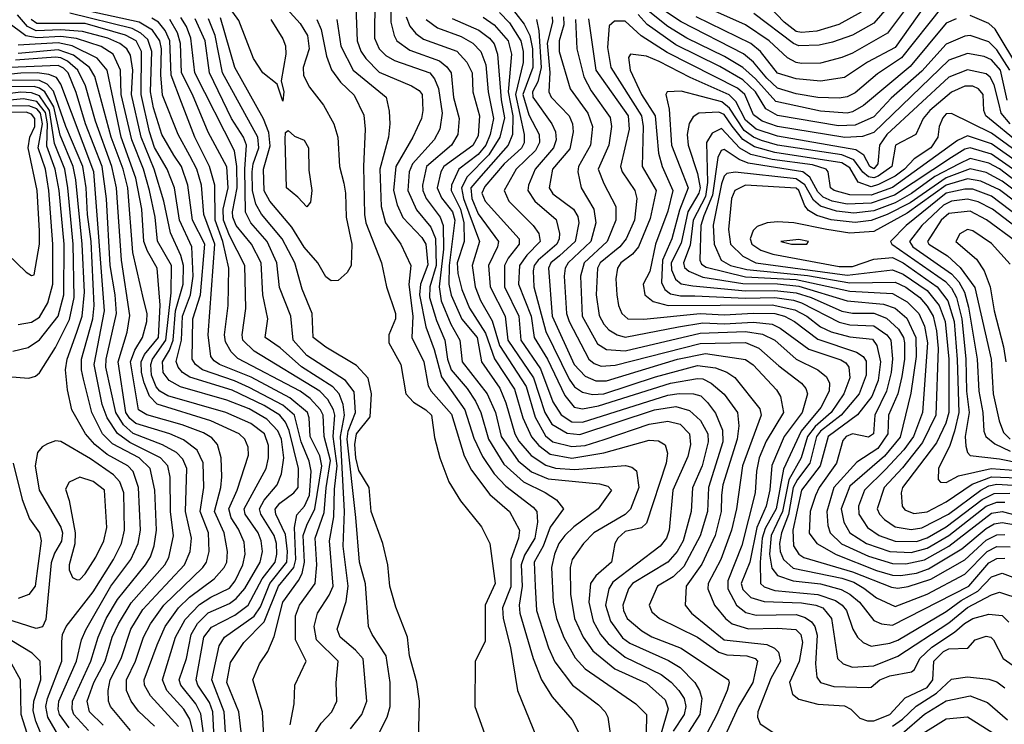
# Model space of a CAD drawing. Extents: x 501367 to 657802, y 482273 to 547541.
# Tile 317 of 656: x 585591 to 589273, y 516019 to 518654. Entities that reach past the tile are written whole.
import ezdxf

# ---------------------------------------------------------------- set-up
doc = ezdxf.new("R2010")
doc.units = 0

msp = doc.modelspace()

# ---------------------------------------------------------------- linework, layer by layer
at = {"layer": '0CON20XD'}
for points in [[(588957.7, 518842.3), (588785, 518640.7), (588705, 518596.1), (588630.2, 518569.8), (588580.9, 518559.1), (588505, 518557), (588485, 518565.7), (588336.8, 518676.8)], [(586530.3, 518655), (586575, 518582.9), (586585, 518556.2), (586585.7, 518525), (586568.8, 518425), (586578.1, 518385), (586575, 518350), (586553.6, 518413.6), (586500, 518455), (586465, 518509.4), (586410.6, 518650.6), (586355, 518728.2)], [(586846.7, 518735), (586852.5, 518575), (586866.8, 518536.8), (586885, 518509.5), (586935, 518458), (587056.4, 518406.4), (587085, 518389.7), (587096.2, 518375), (587098.4, 518315), (587092.9, 518285), (587060.9, 518215), (586996.9, 518105), (586989.1, 518015), (587001.8, 517961.8), (587023.8, 517913.8), (587095, 517839), (587109, 517815), (587116.8, 517736.8), (587089.2, 517665), (587085.6, 517625), (587109, 517505), (587140.7, 517420.7), (587168.3, 517318.3), (587254.9, 517194.9), (587288.5, 517088.5), (587321, 517021), (587365, 516955.2), (587409.3, 516909.3), (587510.7, 516830.7), (587524.2, 516814.2), (587527.1, 516775), (587517, 516715), (587478.4, 516651.6), (587465.5, 516615), (587469.8, 516535), (587459, 516465), (587461, 516435), (587510.6, 516265), (587542.4, 516185), (587581.8, 516121.8), (587656.2, 516035), (587683.3, 515985)], [(586918.8, 518735), (586917.5, 518585), (586934.9, 518544.9), (586960.1, 518520.1), (586992.1, 518502.1), (587124.7, 518455), (587142.4, 518432.4), (587156.7, 518396.7), (587170.3, 518305), (587162, 518245), (587140.2, 518205), (587059.4, 518115), (587047.6, 518085), (587042.6, 518015), (587075, 517943.2), (587127.8, 517877.8), (587145.9, 517835.9), (587148.4, 517735), (587124, 517655), (587123, 517615), (587148.9, 517528.9), (587180.3, 517455), (587190, 517385), (587204, 517345), (587264.6, 517274.5), (587295, 517227.9), (587315, 517184.6), (587344.1, 517085), (587401.3, 516991.3), (587475.4, 516925.4), (587556.2, 516886.2), (587598.3, 516858.3), (587624.7, 516825), (587575, 516755.7), (587548.4, 516685), (587515.2, 516625), (587518.5, 516535), (587523.8, 516445), (587568.6, 516305), (587592.5, 516252.5), (587658.6, 516165), (587755, 516091.6), (587780.3, 516065), (587789.7, 516045), (587799.4, 515985)], [(586977.1, 518745), (586979.2, 518645), (586990.7, 518595), (587001.5, 518575), (587049.9, 518539.9), (587160.6, 518500.6), (587188.5, 518478.5), (587203.7, 518455), (587213.5, 518363.5), (587234.8, 518285), (587229.4, 518225), (587205.6, 518185), (587112, 518105), (587096.8, 518035), (587097.9, 518015), (587110.4, 517985), (587162.7, 517915), (587173.9, 517883.9), (587176.1, 517796.1), (587160, 517655), (587167.2, 517602.8), (587202.9, 517515), (587237, 517455), (587245.6, 517375), (587339.1, 517255), (587369.6, 517185), (587391.4, 517095), (587455, 517004.4), (587505, 516963.5), (587567.4, 516937.4), (587758.8, 516918.8), (587789.7, 516909.7), (587803.8, 516895), (587753.9, 516825), (587662.5, 516757.5), (587629.1, 516725), (587607.4, 516695), (587590.2, 516655), (587580, 516605), (587585.5, 516475), (587598.8, 516415), (587626, 516344), (587668, 516268), (587705, 516225.7), (587894.5, 516095), (587934.5, 516055), (587933.2, 515985)], [(588929.7, 518730.3), (588835.6, 518604.4), (588705, 518529.1), (588665, 518512.6), (588585, 518491.4), (588515, 518490.3), (588494, 518494), (588461.9, 518511.9), (588394, 518575), (588305.1, 518635.1), (588145, 518706.6)], [(586507.5, 515905), (586498.4, 516065), (586462.7, 516185), (586487.5, 516245), (586518.3, 516291.7), (586542.7, 516347.3), (586575, 516475.7), (586633.8, 516556.2), (586646.8, 516583.2), (586655.3, 516625), (586650.7, 516725), (586665, 516763.8), (586694.8, 516825.2), (586720.4, 516985), (586712.5, 517022.5), (586676.4, 517095), (586673.3, 517165), (586667.1, 517185), (586600.3, 517240.3), (586456.9, 517316.9), (586337.9, 517365), (586317.9, 517377.9), (586305.6, 517395), (586295.1, 517474.9), (586320.6, 517815), (586279.9, 517925), (586270.1, 518035), (586252.8, 518095), (586227.4, 518145), (586183, 518225), (586125, 518371.5), (586118.5, 518448.5), (586121.2, 518545), (586115.3, 518575.3), (586086.9, 518615), (586037.6, 518645), (585813.8, 518693.8)], [(586563.1, 518723.1), (586640.1, 518640.1), (586667.3, 518595), (586673.6, 518545), (586650.7, 518475), (586651.7, 518445), (586675, 518401.5), (586726.9, 518335), (586765.2, 518265.2), (586780.6, 518215), (586786.5, 518105), (586802.5, 518042.5), (586809.7, 518005), (586811.1, 517915), (586833, 517815), (586830.8, 517735), (586815, 517708.1), (586781.7, 517678.3), (586755, 517677.8), (586735, 517692.5), (586705.4, 517745.4), (586655, 517803.7), (586608.1, 517878.1), (586526.3, 517975), (586505, 518013.8), (586502.8, 518095), (586527.6, 518182.4), (586522, 518232), (586503, 518283), (586394.8, 518475), (586341.1, 518661.1)], [(587415, 518717.8), (587477, 518637), (587498.9, 518595), (587508.4, 518545), (587509.5, 518475), (587472.7, 518375), (587495, 518298.1), (587532.8, 518225), (587535.2, 518195), (587519.9, 518165), (587447.4, 518095), (587402, 518015), (587420.5, 517975), (587510.8, 517885), (587531.7, 517855), (587536.7, 517825), (587487.1, 517772.9), (587460.1, 517735), (587455.7, 517665), (587503, 517545), (587514.6, 517465), (587564, 517384), (587629, 517249), (587664.7, 517204.7), (587695, 517198.7), (587755, 517210.4), (588024.9, 517294.9), (588125, 517311.8), (588145, 517310.4), (588177.1, 517295), (588225, 517253.6), (588275.2, 517185), (588280, 517135), (588274.4, 517085), (588220.7, 516915), (588215.4, 516875.4), (588214.1, 516815), (588191.1, 516725), (588141.9, 516618.1), (588083, 516535), (588079.2, 516465), (588102.8, 516435), (588225, 516335.2), (588385, 516316.7), (588413.8, 516303.9), (588428.2, 516288.2), (588435.9, 516255), (588399.4, 516190.6), (588350.9, 516065), (588349.6, 516045), (588360.2, 516020.2), (588450.6, 515960.6)], [(589092.4, 518657.6), (589055, 518640.8), (588920.4, 518479.6), (588746.3, 518333.7), (588705, 518309.7), (588685, 518305.1), (588585, 518312.2), (588418.8, 518348.8), (588342.8, 518432.8), (588295, 518475.4), (588226.6, 518516.6), (588085.6, 518585.6), (588015, 518628.9), (587935, 518692.3)], [(589039.1, 518700.9), (588888.7, 518511.3), (588798.6, 518451.4), (588715, 518380.7), (588685, 518365.8), (588655, 518360.6), (588575, 518363.6), (588495, 518377.4), (588425, 518398.6), (588385, 518435.4), (588335, 518495.2), (588297, 518526.9), (588065, 518645.6), (587957.7, 518717.7)], [(588975, 518705.2), (588865, 518550.7), (588760.8, 518495), (588675, 518438.5), (588585, 518424.1), (588495, 518433.1), (588425, 518454.5), (588360.6, 518535), (588325.3, 518565.3), (588120.8, 518665)], [(588737.8, 518682.2), (588654.3, 518635.7), (588571.7, 518611.7), (588515, 518606.8), (588495, 518610.6), (588449.2, 518645), (588393.5, 518703.5)], [(586320.2, 515915), (586312.7, 516065), (586300.1, 516100.1), (586256.7, 516165), (586250.3, 516185), (586279.5, 516345), (586307.4, 516382.6), (586395, 516426.8), (586445.1, 516464.9), (586497.1, 516562.9), (586546.3, 516625), (586552.7, 516655), (586550.8, 516695), (586542.1, 516725), (586492.2, 516805), (586487.4, 516825), (586505, 516857.5), (586553.2, 516915), (586570, 516955), (586578.1, 517015), (586569.8, 517085), (586556.1, 517116.1), (586515, 517159.8), (586448.3, 517198.3), (586365, 517231.2), (586191.5, 517281.5), (586149.6, 517305), (586126.7, 517335), (586124.9, 517375), (586151.4, 517418.6), (586165.2, 517455), (586173.3, 517565), (586202.6, 517665), (586203.5, 517735), (586192.8, 517772.8), (586155, 517857.3), (586129.4, 517975), (586093.1, 518095), (586044.3, 518215), (586008.3, 518375), (586014.2, 518465), (586005, 518521.5), (585990.7, 518545), (585965, 518564.9), (585919.7, 518585), (585825, 518610.6), (585745, 518616.3), (585652.4, 518612.4), (585619.2, 518629.2), (585582.6, 518672.6)], [(586367, 515895), (586355.1, 516065), (586309.6, 516185), (586337.2, 516312.8), (586356.1, 516345), (586467, 516423), (586491.4, 516458.6), (586525.7, 516545), (586589.1, 516625), (586592.5, 516665), (586585, 516728.8), (586549.1, 516805), (586546.6, 516823.4), (586564, 516846), (586616.2, 516885), (586632.2, 516905), (586633.2, 516975), (586598.3, 517118.3), (586585, 517148.4), (586563.5, 517175), (586505, 517211.4), (586385, 517268.4), (586227.5, 517317.5), (586199.8, 517335), (586183.1, 517355), (586175.8, 517375.8), (586196, 517455), (586199.3, 517545), (586229.9, 517625), (586239, 517695), (586233.8, 517805), (586188.6, 517905), (586169.1, 518025), (586142.4, 518095), (586095, 518176.2), (586076.2, 518235), (586045.3, 518375), (586046.4, 518535), (586026.3, 518575), (585986.2, 518596.2), (585835, 518639.4), (585655, 518639.7), (585633.3, 518655)], [(586430.3, 515895), (586410.7, 516065), (586365.2, 516175), (586379.6, 516250.4), (586428.8, 516325), (586505, 516402.4), (586558.7, 516535), (586615.8, 516605), (586623, 516635), (586618.6, 516755), (586627.2, 516802.8), (586655.8, 516834.2), (586673.9, 516876.1), (586680.8, 516965), (586673.2, 517003.2), (586643, 517075), (586618.3, 517175), (586575, 517212.2), (586448.4, 517278.4), (586393.6, 517303.6), (586274.6, 517344.6), (586248.7, 517365), (586236.2, 517385), (586237.9, 517535), (586266.2, 517625), (586282.7, 517815), (586236.6, 517905), (586220, 518035), (586195.4, 518105), (586167.7, 518147.7), (586122.2, 518225), (586091.4, 518325), (586080.4, 518385), (586085.1, 518535), (586069.6, 518579.6), (586044, 518604), (586011.7, 518621.7), (585778.3, 518678.3)], [(586602.6, 516017.4), (586616.7, 516095), (586620, 516165), (586661.8, 516255), (586622.4, 516335), (586621.6, 516425), (586637.1, 516465), (586695.9, 516545), (586702.2, 516615), (586696.2, 516715), (586728.7, 516811.3), (586737.1, 516902.9), (586752.8, 517005), (586728.8, 517095), (586725.4, 517175), (586715.4, 517195), (586676.8, 517236.8), (586639.2, 517265), (586406.9, 517386.9), (586381.7, 517411.7), (586359.9, 517449.9), (586356.8, 517475), (586369.7, 517585), (586372.2, 517725), (586350.5, 517825), (586321.3, 517905), (586320.4, 518035), (586300.9, 518105), (586245.4, 518215), (586195.2, 518344.8), (586157.2, 518447.2), (586152.7, 518575), (586135, 518613.4), (586110, 518645), (586085, 518659.9)], [(586694.3, 515985), (586717.5, 516022.5), (586758.2, 516065), (586777.2, 516105), (586774.1, 516174.1), (586781.1, 516255), (586701.2, 516335), (586692.5, 516385), (586703.9, 516435), (586748.1, 516501.9), (586762.8, 516535), (586748.8, 516705), (586765.3, 516795.3), (586767.7, 516897.7), (586777.7, 516985), (586763.5, 517095), (586768.6, 517175), (586764.4, 517194.4), (586743.1, 517233.1), (586712.8, 517265), (586467.2, 517415), (586425.5, 517455), (586422.5, 517475), (586436.2, 517573.9), (586432.6, 517735), (586375, 517846.8), (586353, 517905), (586351.5, 517945), (586370.7, 518025), (586365, 518103.3), (586295, 518233.9), (586236.7, 518375), (586195.3, 518455), (586191.6, 518565), (586180.3, 518605), (586151.9, 518655)], [(586827.8, 516002.2), (586870.5, 516055), (586888.3, 516105), (586875, 516263.1), (586846.2, 516296.2), (586788.7, 516345), (586778.1, 516375), (586811.7, 516478.3), (586819.6, 516535), (586800.2, 516685), (586805.1, 516815), (586790.4, 517095), (586804.9, 517175), (586800.8, 517215), (586785.1, 517255), (586761.2, 517281.2), (586645, 517355.6), (586565, 517426.9), (586508.5, 517465), (586518.4, 517535), (586499.7, 517625), (586493.6, 517745), (586457.9, 517815), (586399.6, 517885), (586387.6, 517915), (586386.4, 517935), (586403.9, 518025), (586403.1, 518105), (586393.4, 518163.4), (586245.7, 518455), (586231.1, 518585), (586215, 518629), (586192.7, 518662.7)], [(586928.8, 515975), (586964.8, 516045.2), (586976.5, 516085), (586975.6, 516175), (586961.1, 516275), (586908.2, 516355), (586895.2, 516385.2), (586883.8, 516543.9), (586862, 516625), (586847.7, 516792.3), (586814.7, 517085), (586819, 517115), (586846.5, 517185), (586842.1, 517262.1), (586809.6, 517305), (586665, 517397.6), (586613.6, 517455), (586604.5, 517545), (586562.5, 517652.5), (586552.4, 517745), (586516.7, 517825), (586454.8, 517895), (586434.7, 517934.7), (586432.1, 518095), (586438.6, 518185), (586427.6, 518215), (586382.9, 518285), (586300.3, 518455), (586283.9, 518575), (586247.1, 518657.1)], [(587080.8, 515905), (587085.4, 516105), (587076, 516176), (587048.8, 516275), (587041.5, 516345), (586997.1, 516457.1), (586975.3, 516535), (586966.8, 516615), (586948.9, 516695), (586905.5, 516815), (586897.6, 516905), (586858.5, 516968.5), (586847.5, 517015), (586844.5, 517065.5), (586850.8, 517105), (586901.5, 517168.5), (586906.5, 517255), (586893.6, 517313.6), (586850.7, 517360.7), (586735, 517429.5), (586687.7, 517465), (586684.1, 517555), (586646.6, 517646.6), (586619.6, 517745), (586572.3, 517835), (586495, 517926.9), (586473.7, 517963.7), (586461.2, 518015), (586460.2, 518085), (586464.4, 518115.6), (586485.5, 518175), (586481.6, 518215), (586349.6, 518455), (586321.8, 518595), (586297.1, 518657.1)], [(586702.4, 518655), (586717.6, 518617.6), (586738.4, 518518.4), (586756.7, 518466.7), (586790.3, 518420.3), (586841.4, 518371.4), (586877.4, 518297.4), (586882.5, 518245), (586876.1, 518105), (586880.3, 517925), (586885.5, 517895), (586943.7, 517745), (586961.8, 517655), (586996.5, 517555), (586995.5, 517535), (586970.8, 517475), (586971.2, 517445), (587016.6, 517365), (587035.3, 517255), (587063.3, 517223.3), (587110, 517195), (587131.2, 517175), (587141.7, 517091.8), (587162, 517015), (587195, 516925.8), (587239.6, 516855), (587317.5, 516757.5), (587348.5, 516695), (587368.2, 516545), (587331, 516465), (587331.7, 516328.3), (587293.8, 516255), (587293.3, 516085), (587328.9, 515985)], [(586776.3, 518655), (586791.9, 518555), (586837.6, 518465), (586960.8, 518365), (586972.6, 518312.6), (586975.3, 518265), (586970.2, 518215), (586937.2, 518095), (586942, 517955), (586959.2, 517895), (587016.3, 517815), (587053, 517735), (587046.5, 517663.5), (587060.6, 517545), (587057.7, 517465), (587101.9, 517375), (587117.9, 517285), (587129.1, 517265), (587205, 517179.3), (587252.9, 517022.9), (587279.8, 516969.8), (587348.8, 516878.8), (587421.9, 516815), (587460.2, 516745), (587456, 516715), (587427.6, 516635), (587427.4, 516532.6), (587396.7, 516455), (587399, 516415), (587426.5, 516306.5), (587452, 516145), (587525.5, 515965)], [(587036.1, 518665), (587050, 518630), (587072.5, 518602.5), (587101.4, 518581.4), (587225, 518537.1), (587263, 518495), (587283.2, 518455), (587284.8, 518385), (587310.4, 518295), (587305, 518220.4), (587285, 518184.2), (587177.2, 518105), (587165.4, 518084.6), (587152.2, 518025), (587167.5, 517987.5), (587208.9, 517935), (587218, 517905), (587196.5, 517735), (587195.8, 517665), (587203.8, 517623.8), (587244, 517534), (587301.4, 517465), (587317.7, 517375), (587386.3, 517276.3), (587409.1, 517220.9), (587442.1, 517105), (587457.6, 517077.6), (587503.9, 517023.9), (587558.5, 516988.5), (587595, 516976.4), (587665, 516971.6), (587856.4, 516986.4), (587880.5, 516980.5), (587896.8, 516966.8), (587906.7, 516905), (587875, 516823.2), (587855, 516804.1), (587738.1, 516735), (587699.4, 516695), (587657.1, 516635), (587649.6, 516605), (587650.3, 516505), (587665.8, 516415), (587697.7, 516345), (587733.8, 516293.8), (587816.4, 516226.4), (587935, 516172.8), (588005, 516110), (588016.2, 516076.2), (587963.2, 515895)], [(587110.4, 518655), (587153.4, 518623.4), (587241.2, 518591.2), (587285, 518567), (587315.5, 518535), (587333.6, 518485), (587342.1, 518385), (587362.4, 518285), (587350.3, 518225), (587333.5, 518185), (587305, 518150.4), (587233.1, 518095), (587205.4, 518035), (587204.4, 518015), (587239.3, 517945), (587252.1, 517895), (587253.2, 517825), (587227.3, 517745), (587229.3, 517705), (587244.1, 517645), (587272.9, 517575), (587332.2, 517482.2), (587366.2, 517386.2), (587441.7, 517271.7), (587472.7, 517165), (587504.3, 517094.3), (587531.9, 517061.9), (587575, 517029.1), (587655, 517014.7), (587775, 517033.9), (587945, 517081.4), (587979.2, 517079.3), (588005, 517064.2), (588012.9, 517032.9), (588008.1, 516995), (587935, 516771.4), (587916.3, 516753.7), (587855, 516740), (587827.5, 516715), (587816.8, 516695), (587804.3, 516625), (587745.7, 516574.3), (587725.2, 516545), (587719.2, 516475), (587734.7, 516404.7), (587762.7, 516355), (587790.8, 516320.8), (587855, 516269.8), (587990, 516205), (588027, 516177), (588055.5, 516145.5), (588075.8, 516115), (588082, 516085), (588075.7, 516055), (588035, 515993.3)], [(587208.5, 518658.5), (587307.5, 518615), (587348.1, 518585), (587364.5, 518564.5), (587378.1, 518525), (587391.1, 518355), (587403.3, 518286.7), (587386.2, 518215), (587345, 518148.7), (587264.1, 518065.9), (587243.2, 518025), (587250.4, 517985), (587309.8, 517825), (587283, 517735), (587294.1, 517655), (587313.7, 517603.7), (587357.8, 517527.8), (587385, 517435.2), (587485, 517282.3), (587517.9, 517167.9), (587557.6, 517097.6), (587585, 517075.4), (587655, 517057.6), (587705, 517062.1), (587776.2, 517083.8)], [(587323.5, 518663.5), (587364.8, 518635), (587417.7, 518575), (587429.4, 518525), (587417.5, 518385), (587434.5, 518295), (587433.4, 518225), (587417.2, 518185), (587315, 518068.5), (587277.8, 518025), (587281.1, 517985), (587305, 517928.4), (587381.9, 517825), (587378, 517805), (587343.9, 517735), (587350.3, 517655), (587406.2, 517545), (587416.5, 517455), (587512.3, 517315), (587554.5, 517185), (587581.3, 517141.3), (587637.6, 517107.6), (587685, 517102.9), (587964.8, 517194.8), (588045, 517207.3), (588095, 517192.8), (588136.7, 517155), (588164.5, 517105), (588164.9, 517075), (588142.6, 516985), (588106.9, 516903.1), (588101.7, 516815), (588072.1, 516705), (588049.3, 516665), (588015, 516625.6), (587882.5, 516545), (587867.5, 516525), (587846.2, 516465), (587848.8, 516445), (587863.1, 516415), (587917.8, 516367.8), (587955, 516346.3), (588065, 516304.1), (588241.2, 516185), (588244.1, 516174.1), (588236.9, 516145), (588198.3, 516055), (588160.2, 515985)], [(587385, 518681.3), (587421.9, 518641.9), (587464.9, 518575), (587473.9, 518535), (587473.9, 518493.9), (587444.9, 518375), (587476.9, 518225), (587476.7, 518193.3), (587466.8, 518173.2), (587401.9, 518115), (587329.9, 518030.1), (587319.5, 518005), (587331.7, 517975), (587458.5, 517835), (587459, 517815), (587417.3, 517762.7), (587403.7, 517735), (587404.1, 517655), (587457.1, 517545), (587465.4, 517455), (587537.8, 517347.8), (587585, 517224.7), (587616, 517176), (587655, 517150.7), (587695, 517149.2), (588015, 517249.5), (588056.4, 517256.4), (588110, 517255), (588137.8, 517247.8), (588162.6, 517222.6), (588192.6, 517182.6), (588219.1, 517119.1), (588220.1, 517075), (588167.1, 516905), (588163.4, 516815), (588136.1, 516723.9), (588075, 516609.2), (588035, 516570.7), (587975.3, 516535), (587944.7, 516465), (587955, 516440), (587982.9, 516415), (588125, 516344.4), (588205, 516288.1), (588235, 516279.2), (588310.6, 516275), (588341.1, 516265), (588349.5, 516255), (588332.8, 516175), (588278.7, 516085), (588227.4, 515975)], [(587522.9, 518655), (587532.3, 518612.3), (587540.9, 518475), (587528.3, 518421.7), (587508.7, 518385), (587510.3, 518365), (587581.3, 518265), (587594.2, 518235), (587596.4, 518205), (587586.7, 518175), (587518, 518095), (587493.5, 518035), (587491.1, 518015), (587516.7, 517975), (587596.4, 517906.4), (587608.8, 517855), (587608.4, 517835), (587599.7, 517815), (587529.3, 517755), (587515.1, 517735), (587510.9, 517715), (587513.1, 517655), (587558.5, 517488.5), (587645, 517310.2), (587665, 517281.6), (587695, 517260.6), (587732.4, 517252.4), (587775, 517254.7), (587968.6, 517318.6), (588125, 517360.6), (588192.4, 517352.4), (588235.8, 517335.9), (588265.4, 517315.4), (588358.8, 517198.8), (588363.6, 517175), (588293.8, 516985), (588271, 516825), (588252.6, 516745), (588213.2, 516635), (588165.6, 516545), (588164, 516525), (588189.2, 516465), (588230.3, 516415), (588255.1, 516395.1), (588316.4, 516376.4), (588425, 516378.5), (588492.9, 516372.9), (588512.2, 516355), (588518, 516325), (588506.3, 516253.7), (588469.6, 516175), (588481, 516131), (588505, 516112.7), (588575, 516094.1), (588675, 516087.7), (588699.2, 516075), (588732.3, 516042.3), (588761.4, 516031.4), (588785, 516031.4), (588845, 516055.9), (588902.3, 516117.7), (588985, 516156.5), (589005.9, 516185), (589009.1, 516255), (589045, 516291.5), (589065, 516300.7), (589136.8, 516303.2), (589164, 516335), (589205, 516348), (589222.5, 516345), (589232.7, 516335), (589268.5, 516265), (589335, 516218.6)], [(587582.3, 518665), (587583.1, 518645), (587563.4, 518566.6), (587573.8, 518456.2), (587569, 518385), (587578.7, 518365), (587645.6, 518295), (587657.8, 518265), (587660.7, 518235), (587648.4, 518171.6), (587582.9, 518095), (587571, 518025), (587585, 518002.3), (587661.9, 517945), (587677.5, 517917.5), (587682.2, 517895), (587668.4, 517825), (587608.9, 517771.1), (587577.3, 517745), (587568.3, 517725), (587581.9, 517545), (587664.6, 517364.6), (587705, 517321.2), (587745, 517303.8), (587785, 517303.2), (588051.1, 517385), (588155, 517405.1), (588305, 517383.3), (588333.5, 517363.5), (588420.4, 517270.4), (588436.3, 517245), (588446.7, 517185), (588382.1, 517077.9), (588356, 517015), (588345.7, 516965), (588341.3, 516885), (588291.9, 516688.1), (588238.9, 516555), (588239.4, 516525), (588271.6, 516465), (588306.8, 516436.8), (588345, 516426.8), (588495, 516429.5), (588528.5, 516418.5), (588552, 516402), (588564.2, 516384.1), (588572.8, 516352.8), (588566.5, 516245), (588571.4, 516195), (588585.2, 516175.2), (588635, 516160.5), (588765, 516156.2), (588775, 516157.8), (588807.5, 516185), (588845, 516200.6), (588925.3, 516214.7), (588936.5, 516223.5), (588957.2, 516265), (589002.2, 516307.8), (589086.7, 516363.3), (589124.5, 516395.5), (589155, 516414.8), (589215, 516431.2), (589265, 516425.2), (589290.2, 516400.2)], [(587624.3, 518665), (587625.1, 518635), (587608.3, 518575), (587608.4, 518535), (587648.7, 518395), (587715.9, 518305), (587732.3, 518255), (587725.9, 518185), (587680.8, 518105), (587678.5, 518085), (587690, 518025), (587738.1, 517945), (587745.2, 517895), (587726, 517825), (587641.8, 517745), (587630.6, 517725), (587627, 517695), (587635.2, 517554.8), (587645.1, 517525), (587719, 517385), (587738.9, 517368.9), (587765, 517358.7), (587817.7, 517362.3), (588135, 517443.2), (588305, 517446.7), (588355, 517425.9), (588429.4, 517359.4), (588514.7, 517295), (588530.5, 517275), (588536.7, 517255), (588516.9, 517185), (588449.4, 517095), (588403.8, 516986.2), (588395.6, 516895.6), (588382.5, 516835), (588346.8, 516755), (588321.1, 516625), (588289.1, 516545), (588295, 516523), (588325, 516493.5), (588375, 516478.5), (588515, 516472.7), (588567.8, 516465), (588594.7, 516454.7), (588626.6, 516415), (588649.4, 516265), (588670, 516245), (588705, 516232.9), (588785, 516238), (588875, 516273.6), (589065, 516398.3), (589134.9, 516455.1), (589225, 516503.4), (589255, 516512.9), (589335, 516487)], [(587669.3, 518655), (587673.7, 518545), (587700.8, 518440.8), (587727.7, 518387.7), (587798.6, 518288.6), (587804.1, 518255), (587793.8, 518185), (587754.1, 518095), (587775, 518041.5), (587819.8, 517955), (587820.6, 517905), (587787.1, 517825), (587701.7, 517745), (587688.2, 517695), (587694.3, 517545), (587751.8, 517441.8), (587785, 517420.2), (587855, 517416.1), (588135, 517481.5), (588305, 517487.4), (588368, 517478), (588414.8, 517455), (588495, 517384.8), (588576.1, 517345), (588608.3, 517318.3), (588619, 517295), (588618.4, 517265), (588586.7, 517203.3), (588513.6, 517115), (588446.6, 516973.4), (588419.6, 516825), (588378.4, 516751.6), (588367.4, 516715), (588359.6, 516625), (588360.5, 516545), (588375, 516532.7), (588415, 516519.4), (588575, 516504.7), (588641.7, 516481.7), (588666.7, 516465), (588683, 516445), (588707, 516375), (588724.1, 516344.1), (588745.2, 516325.2), (588775, 516311), (588845, 516321.9), (588875, 516333), (589055, 516440.4), (589111.9, 516481.9), (589173.5, 516516.5), (589225, 516570.5), (589265, 516583.8), (589335, 516558.5)], [(587717.3, 518657.3), (587745.4, 518465), (587866.7, 518295), (587869.7, 518245), (587837, 518105), (587843.5, 518085), (587891.7, 518015), (587898.7, 517985), (587889.9, 517905), (587858.6, 517835), (587834.5, 517805), (587761.8, 517745), (587751, 517725), (587747.1, 517625), (587757.3, 517547.3), (587774.9, 517514.9), (587794.3, 517494.3), (587825.4, 517475.4), (587855, 517466.8), (588055, 517505.3), (588145, 517520.4), (588225, 517516.5), (588335, 517522.8), (588405, 517515.4), (588435, 517500.9), (588542.3, 517422.3), (588661.7, 517381.7), (588680.6, 517370.6), (588692, 517355), (588695.2, 517315), (588672.6, 517255), (588625.8, 517185), (588565, 517132.9), (588537.4, 517095), (588513, 517015), (588466.7, 516933.3), (588443.6, 516815), (588400.5, 516725), (588394.4, 516655), (588403.4, 516603.4), (588425.1, 516575.1), (588483.5, 516555), (588585, 516544.5), (588662.9, 516522.9), (588695, 516505.8), (588731.1, 516475), (588785, 516406.5), (588814, 516395), (588855, 516389.5), (589140.2, 516535), (589215, 516622.4), (589245, 516638.4), (589275, 516639.6)], [(589293.4, 518465), (589245, 518542.1), (589215, 518571), (589145, 518594.8), (589125, 518592.7), (589055, 518562.6), (588965, 518461.1), (588849.2, 518360.7), (588785, 518291.4), (588715, 518260.1), (588652.6, 518257.4), (588425, 518295.8), (588381.1, 518321.1), (588342.1, 518385), (588295, 518429.1), (588209.3, 518479.3), (588045, 518560), (587936.8, 518636.8), (587903.3, 518673.3)], [(589330.7, 518465), (589239.1, 518619.1), (589215, 518639.6), (589145, 518669.8)], [(586277.5, 515985), (586268.3, 516058.3), (586248.8, 516095), (586193.2, 516165), (586187.1, 516185), (586214, 516265), (586231.7, 516355), (586255, 516395.2), (586295, 516435.4), (586375, 516470.3), (586400.5, 516489.5), (586432.7, 516527.3), (586490.3, 516625), (586498.5, 516665), (586494.2, 516705), (586482.7, 516735), (586433.4, 516805), (586429.7, 516825), (586512.3, 516975), (586521.6, 517015), (586521.5, 517061.5), (586505.8, 517105), (586455, 517144.3), (586361.5, 517185), (586145, 517247.9), (586115.2, 517265), (586101.4, 517281.4), (586083.3, 517325), (586080.6, 517365), (586086.8, 517385), (586137.4, 517455), (586156.8, 517633.2), (586158, 517735), (586106, 517826), (586097.2, 517915), (586076.1, 518015), (586053.6, 518095), (586009.5, 518205), (585970.5, 518375), (585968.2, 518465), (585940, 518525), (585895, 518554.2), (585803.4, 518583.4), (585745, 518591.9), (585656.4, 518586.4), (585613.3, 518593.3), (585545, 518645.2)], [(589283.6, 518353.6), (589258.2, 518465), (589225, 518504.3), (589197, 518517), (589135, 518527.7), (589065, 518503.2), (588785, 518232.1), (588742.8, 518217.2), (588676.6, 518213.4), (588425, 518254.5), (588367.1, 518275), (588335, 518297.8), (588302.2, 518375), (588275, 518398.2), (588011.6, 518531.6), (587915, 518594.2), (587855, 518648.8), (587815, 518648.1), (587795, 518631.2), (587789.3, 518550.7), (587800.8, 518475), (587916.5, 518295), (587921.8, 518255), (587919, 518105), (587970.7, 518015), (587948.8, 517911.2), (587904.9, 517805.1), (587882.5, 517777.5), (587838.5, 517745), (587826.1, 517725), (587820.6, 517685), (587823.9, 517625), (587830, 517585), (587842.8, 517555), (587865, 517535.2), (587925, 517534.1), (588135, 517555.9), (588225, 517549.9), (588335, 517556.1), (588415, 517555.7), (588450.5, 517545), (588488, 517525), (588575, 517458.8), (588720.2, 517410.2), (588744.5, 517394.5), (588756.7, 517376.7), (588756.5, 517325), (588729.7, 517255), (588663.4, 517175), (588586, 517115), (588570.5, 517095), (588545.1, 516995), (588498.9, 516935), (588483.7, 516905), (588465.9, 516804.1), (588439.8, 516735), (588431.8, 516695), (588435.1, 516665.1), (588447, 516635), (588482.9, 516602.9), (588665, 516565.1), (588709.9, 516549.9), (588747.5, 516527.5), (588795, 516491.3), (588865, 516460), (588984.5, 516505.5), (589125, 516579.9), (589208.9, 516665), (589245, 516684), (589295, 516682.3)], [(586241.2, 515985), (586227.4, 516037.4), (586204.2, 516075), (586140.3, 516145), (586124.5, 516185), (586173.3, 516345), (586209.6, 516410.4), (586262.8, 516467.2), (586305, 516494.6), (586375, 516527.6), (586397, 516555), (586425.7, 516615), (586433.9, 516655), (586429.8, 516699.8), (586408.9, 516748.9), (586381.3, 516791.3), (586372.9, 516825), (586404.5, 516895), (586445.9, 517025), (586445.3, 517055), (586432.4, 517085), (586411.3, 517105), (586305, 517153.5), (586105, 517215.9), (586075.7, 517245.7), (586055.9, 517295.9), (586046, 517335), (586045.5, 517375), (586057.9, 517402.1), (586109.6, 517465), (586116.1, 517586.1), (586104.2, 517725), (586068.1, 517788.1), (586055.4, 517825), (586047.9, 517945), (586025, 518062), (585970, 518215), (585917.6, 518465), (585879.8, 518509.8), (585786.9, 518556.9), (585735, 518567.3), (585585, 518558.6)], [(586095, 516011.6), (586035, 516068.1), (586007.8, 516105), (585990.5, 516145), (585989.8, 516185), (586023.7, 516255), (586053.3, 516345), (586079.8, 516395), (586129.8, 516465), (586275.9, 516605), (586289.5, 516625), (586299.7, 516665), (586296.4, 516735), (586265.1, 516815.1), (586279.7, 516905), (586277.2, 516997.2), (586254.2, 517044.2), (586202.9, 517082.9), (586151.8, 517105), (586025, 517143.8), (586002.1, 517162.1), (585988, 517185), (585959.4, 517375), (585992.2, 517485), (586002.7, 517547.3), (585971.5, 517755), (585953.2, 518025), (585935.8, 518105), (585874.1, 518275), (585836.8, 518406.8), (585808.3, 518465), (585769.3, 518499.3), (585745, 518511.8), (585725, 518513.8), (585575, 518502.6)], [(586185, 516010.2), (586079.8, 516125), (586057.9, 516165), (586056.2, 516185), (586104.4, 516315.6), (586134.6, 516385), (586184.8, 516455), (586226.2, 516493.8), (586317.6, 516562.4), (586355.3, 516604.7), (586364.8, 516625), (586367.9, 516665), (586354.9, 516735), (586319.1, 516815), (586343.2, 516905), (586346.5, 516945), (586344.4, 517015), (586330.8, 517065), (586309.8, 517089.8), (586278.4, 517108.4), (586198.7, 517138.7), (586065.7, 517175.7), (586034.4, 517195), (586005.3, 517375), (586021.4, 517418.6), (586049.3, 517465), (586066.2, 517525), (586067.6, 517555), (586055, 517603.5), (586013.3, 517783.3), (585995.1, 518025), (585977, 518095), (585932.2, 518215), (585872.2, 518442.2), (585851.6, 518475), (585791.4, 518521.4), (585735, 518541.2), (585585, 518528.3)], [(589295.2, 518265.2), (589261.3, 518305), (589252, 518342), (589235, 518411.1), (589219.5, 518439.5), (589205, 518451.6), (589135, 518466.4), (589065, 518439.4), (588833.5, 518225), (588805.9, 518185), (588799.7, 518115), (588785, 518096.7), (588769.5, 518105), (588747.8, 518147.8), (588717.2, 518167.2), (588425, 518218.2), (588345, 518244.7), (588305, 518278.1), (588268.6, 518348.6), (588243.6, 518373.6), (588097.8, 518437.8), (587982.6, 518497.4), (587935, 518517.5), (587875, 518525.8), (587867, 518513), (587874.3, 518465), (587916.6, 518375), (587967, 518295), (587979.4, 518155), (587993.4, 518105), (588033.3, 518015), (588015, 517937.9), (587967.9, 517815), (587947.6, 517712.4), (587922.2, 517665), (587928.8, 517625), (587960.1, 517600.1), (588015.3, 517585.3), (588405, 517587.5), (588489.3, 517569.3), (588534.2, 517545), (588585, 517505.7), (588625, 517487), (588695, 517468.1), (588779.4, 517459.4), (588795.9, 517435.9), (588810.4, 517375), (588800.9, 517305), (588777.4, 517245), (588723.5, 517176.5), (588613.6, 517095), (588584.6, 516985), (588514.2, 516895), (588481.8, 516745), (588485, 516686.9), (588504.3, 516655), (588523.3, 516643.3), (588705, 516589.6), (588851.1, 516531.1), (588875, 516528.1), (588913.8, 516533.8), (588998.5, 516561.5), (589125, 516634.4), (589205, 516707.6), (589245, 516727.5), (589275, 516729.3)], [(586004.8, 515995), (585930.4, 516085), (585922.3, 516105), (585921, 516145), (585928.9, 516185), (585969.6, 516265), (586006.6, 516375), (586051.5, 516448.5), (586099.6, 516500.4), (586207, 516615), (586227.8, 516665), (586232.8, 516715), (586210.5, 516815), (586215.8, 516975), (586200.8, 517010.8), (586177.4, 517035), (586125, 517064.1), (586015, 517106.4), (585978.8, 517138.8), (585950.3, 517185), (585912.7, 517355), (585913.5, 517385), (585952.3, 517555), (585947.9, 517625), (585929.6, 517735), (585915.5, 517984.5), (585899.3, 518105), (585836.3, 518265), (585801.3, 518381.3), (585771.6, 518455), (585755, 518472.9), (585735, 518482.9), (585555, 518475.8)], [(585903.3, 516015), (585851.6, 516065), (585842.9, 516105), (585867.4, 516175), (585910.1, 516255), (585937, 516345), (585960, 516395), (586007, 516473), (586133.7, 516615), (586147.8, 516642.2), (586166.2, 516723.9), (586154.8, 516815.2), (586153, 516943), (586144.8, 516985), (586117.7, 517015), (586002.7, 517072.7), (585956.1, 517106.1), (585917.8, 517165), (585899.3, 517215), (585869, 517365), (585908.4, 517565), (585867.5, 518085), (585745, 518412.7), (585728, 518438), (585699.5, 518449.5), (585655.6, 518455.6), (585595, 518454.5), (585485, 518442.5)], [(585776.2, 516006.2), (585739.9, 516055), (585734.6, 516075), (585736.8, 516105), (585803.5, 516255), (585821.6, 516335), (585837.8, 516372.2), (585931.8, 516535), (586006.1, 516635), (586033.3, 516695), (586042, 516745), (586035.4, 516905), (586014.6, 516964.6), (585994.7, 516985), (585917.8, 517027.8), (585871.7, 517065), (585836.2, 517105), (585785.8, 517195), (585769.3, 517269.3), (585762.1, 517345), (585767.9, 517385), (585803.9, 517485), (585824.6, 517545.4), (585832.4, 517635), (585824.6, 517815), (585800.5, 518055), (585791.2, 518105), (585742.2, 518222.2), (585717.8, 518327.8), (585684.2, 518384.2), (585665, 518398.6), (585645, 518404.4), (585545, 518403.3)], [(585847.5, 515995), (585793.5, 516055), (585786.7, 516075), (585787.9, 516105), (585856.8, 516255), (585883.5, 516345), (585914.6, 516415), (585956.7, 516485), (586061.7, 516615), (586079.2, 516645), (586093.6, 516686.4), (586102.1, 516745), (586096.3, 516895), (586078, 516975), (586037.1, 517015), (585937.4, 517067.4), (585900.1, 517105), (585860.9, 517185), (585829.7, 517309.7), (585821.8, 517345), (585821.8, 517385), (585864.3, 517535), (585869.3, 517585), (585857.4, 517825), (585844, 517926), (585839.1, 518025), (585826.5, 518105), (585763.8, 518255), (585717.3, 518387.3), (585693, 518413), (585665, 518426.9), (585555, 518427.9)], [(589335, 518187.2), (589204.4, 518295), (589196, 518315), (589194, 518375), (589175.8, 518395), (589155, 518405.2), (589125, 518405.4), (589075, 518383.1), (588993.9, 518315), (588969.8, 518285), (588941.5, 518225), (588866.5, 518185), (588852.3, 518105), (588801.2, 518068.8), (588785, 518062.4), (588765, 518066.4), (588744.1, 518084.1), (588709.8, 518129.8), (588665, 518148.5), (588425, 518184.9), (588365, 518201.9), (588334.9, 518214.9), (588300.3, 518240.3), (588245, 518323.6), (588216.9, 518346.9), (588065, 518387), (588011.9, 518385), (588007.5, 518375), (588019.7, 518319.7), (588028.5, 518185), (588090.3, 518025), (588058.2, 517941.8), (588029.2, 517835), (587995.1, 517754.9), (587991.2, 517671.2), (588002.8, 517645), (588025, 517628.9), (588061.5, 517621.5), (588115, 517621.1), (588305, 517613), (588415, 517615.3), (588485, 517604.8), (588514.9, 517594.9), (588655, 517522.4), (588695, 517512.7), (588785, 517508.7), (588833.4, 517475), (588849.1, 517455), (588855.3, 517385.3), (588850.4, 517335), (588832.5, 517265), (588788.3, 517175), (588784.2, 517105), (588765, 517092.3), (588705, 517104.8), (588681.9, 517095), (588669.3, 517080.7), (588645.5, 516995), (588580.7, 516905), (588567, 516875), (588547.2, 516815), (588543.6, 516733.6), (588571.4, 516695), (588643.5, 516653.5), (588795, 516594.3), (588855, 516576.2), (588885, 516575.1), (588945, 516584), (588989.5, 516600.5), (589114.4, 516675.6), (589205, 516751.5), (589235, 516768.7), (589265, 516773.4), (589415, 516746.9)], [(585625, 517313.4), (585649.3, 517320.7), (585665, 517333.6), (585725, 517428.7), (585777, 517533), (585794.4, 517615.6), (585790.4, 517815), (585770.8, 518025), (585759.5, 518095), (585721, 518191), (585702.7, 518315), (585665, 518370), (585635, 518380.6), (585595, 518382.7), (585445, 518364)], [(585565, 517414.7), (585621.9, 517428.1), (585665, 517457.1), (585734.8, 517545), (585756.3, 517625), (585756.4, 517815), (585737.9, 518015), (585723.8, 518095), (585691.6, 518181.6), (585694.3, 518265), (585687, 518307), (585655, 518348.3), (585605, 518358.7), (585465, 518344)], [(585585, 517514.3), (585635, 517523.5), (585665, 517541), (585696.4, 517595), (585714, 517665), (585714.6, 517815), (585699.8, 518015), (585686.8, 518095), (585659.9, 518175), (585675.3, 518264.7), (585668.7, 518305), (585655, 518320.8), (585625, 518332), (585525, 518330.4)], [(585635, 517697.5), (585645, 517700), (585664.8, 517815), (585664.8, 517864.8), (585656, 518015), (585622.9, 518175), (585628.8, 518215), (585647.4, 518255), (585647.4, 518285), (585635, 518300.7), (585615, 518308.5), (585525, 518306.5), (585465, 518290), (585421.9, 518265), (585396.6, 518225), (585390.7, 518185), (585415, 518134.7), (585498.8, 518038.8), (585529.5, 517985), (585546.2, 517905), (585530.4, 517815), (585545, 517777.5), (585615, 517710), (585635, 517697.5)], [(589345, 518142.9), (589225, 518230.4), (589075, 518303.7), (589055, 518301.9), (589042.4, 518287.6), (589029, 518255), (589023.8, 518215), (588997.8, 518175), (588935.8, 518134.2), (588899.5, 518095), (588865, 518069.4), (588802.8, 518037.2), (588775, 518029.5), (588726, 518046), (588695, 518100.3), (588665, 518118.3), (588415, 518157.7), (588338.4, 518178.4), (588295, 518206.1), (588255, 518256.2), (588225, 518299), (588205, 518308), (588131.1, 518305), (588108.9, 518291.1), (588094.2, 518265.8), (588086.7, 518225), (588090.2, 518185), (588125, 518079.1), (588135.7, 518025), (588129.9, 518005), (588089, 517935), (588065, 517818.6), (588026.9, 517745), (588028.1, 517718.1), (588043.4, 517683.4), (588065, 517666.7), (588108.2, 517658.2), (588305, 517640.1), (588415, 517641.7), (588495, 517632.8), (588550.4, 517615), (588665, 517563.8), (588705, 517556.2), (588785, 517556.1), (588832.2, 517537.8), (588876.9, 517496.9), (588895.9, 517465.9), (588899.9, 517445), (588899.7, 517385), (588890.3, 517319.7), (588874.6, 517255.4), (588839.7, 517175), (588837.6, 517105), (588799.4, 517050.6), (588721.1, 516998.9), (588635.4, 516905), (588609.4, 516815), (588612.9, 516762.9), (588621.6, 516735), (588663.8, 516693.8), (588765, 516647.2), (588855, 516619.7), (588905, 516619.1), (588975, 516634.3), (589065, 516684.9), (589225, 516808.7), (589265, 516815.3), (589332.6, 516797.4)], [(586665, 517953.8), (586630.9, 517990.9), (586588.1, 518025), (586583, 518207), (586585, 518232.5), (586595, 518240), (586618.8, 518218.8), (586655, 518204.2), (586670.4, 518175), (586672, 518092), (586683.8, 518015), (586678, 517972), (586665, 517953.8)], [(589335, 518112.5), (589225, 518190.2), (589135, 518219.9), (589097.4, 518202.6), (588855, 518026.2), (588775, 517998.3), (588695, 517999.2), (588636.2, 518015), (588622.4, 518025), (588614.7, 518085), (588606.7, 518095), (588555, 518110.9), (588405, 518131), (588325, 518150.3), (588284.3, 518174.3), (588215, 518247.2), (588180.3, 518229.7), (588159.5, 518195), (588162.7, 518045), (588155, 517992.3), (588109.7, 517905), (588098.5, 517811.5), (588072.6, 517745), (588077.3, 517727.3), (588093.1, 517713.1), (588145, 517691.8), (588295, 517667.6), (588425, 517665.7), (588505, 517657.6), (588685, 517602.7), (588820.8, 517590.8), (588865, 517575.7), (588908.3, 517538.3), (588942, 517465), (588943, 517395), (588923.1, 517256.9), (588883.1, 517093.1), (588825, 517022.2), (588695, 516910), (588663.2, 516825), (588672.6, 516775), (588695.6, 516735), (588757.2, 516695), (588845, 516664.9), (588925, 516661.2), (588985, 516677), (589065.6, 516724.4), (589205.7, 516835), (589245, 516850), (589275, 516850.2)], [(589345, 518067.5), (589225, 518151.6), (589145, 518175.5), (589125, 518169.6), (589075, 518138.9), (588862.1, 517998), (588775, 517968.1), (588685, 517964.1), (588628.8, 517975), (588595, 517991), (588575, 518010.4), (588545.7, 518065.7), (588518.9, 518085), (588315, 518117.5), (588281, 518131), (588225, 518168.3), (588214.6, 518165.4), (588201.7, 518138.2), (588182.2, 517997.8), (588148.8, 517921.2), (588138.3, 517885), (588134.5, 517755), (588140.3, 517740.3), (588158.2, 517728.2), (588305, 517692.2), (588495, 517681.9), (588695, 517638.9), (588855, 517629.5), (588909.4, 517599.4), (588953, 517555), (588975, 517507.7), (588985.8, 517445.8), (588967.5, 517185), (588933.1, 517095), (588897.1, 517045), (588828.7, 516971.3), (588750.5, 516895), (588727.9, 516835), (588728.8, 516805), (588761.5, 516755), (588805.3, 516725.3), (588865, 516703.3), (588945, 516702.8)], [(589335, 518035.3), (589255, 518096.2), (589215, 518118.2), (589145, 518135.5), (589104.4, 518115.6), (589012.9, 518067.1), (588925.6, 518004.4), (588865, 517969.4), (588785, 517939.9), (588710.5, 517930.5), (588645, 517937.6), (588585, 517956.3), (588559.5, 517979.5), (588526.5, 518036.5), (588495, 518059.3), (588266.6, 518083.4), (588235, 518079.3), (588225, 518069.4), (588215, 518040.4), (588184.7, 517885.3), (588187.6, 517815), (588213.5, 517755), (588249.4, 517735), (588309.4, 517719.4), (588537.4, 517697.4), (588695, 517670.4), (588865, 517672.4), (588905, 517653.2), (588957, 517615), (588985, 517582.4), (589006.6, 517545), (589019.3, 517490.7), (589025.5, 517424.5), (589017.1, 517175), (588967.6, 517072.4), (588892.3, 516977.7), (588823.9, 516905), (588797.4, 516825), (588806.1, 516805), (588825.1, 516785.1), (588865, 516757.7), (588925, 516747.6)], [(589427.5, 517927.5), (589265, 518050), (589205, 518082.7), (589145, 518096.1), (589055, 518062.3), (588920.7, 517969.3), (588834.3, 517925), (588775, 517902.6), (588715.3, 517895.3), (588626, 517906), (588571.3, 517921.3), (588540.3, 517940.3), (588527.5, 517957.5), (588505.1, 518015), (588495, 518023.5), (588304.7, 518035.3), (588265.2, 518015), (588252.7, 517985), (588240.9, 517869.1), (588248.4, 517815), (588295, 517769.6), (588343.8, 517745), (588685, 517698.8), (588855, 517718.4), (588895, 517702.1), (588985, 517641.1), (589029.5, 517585), (589052.1, 517525), (589065.4, 517385), (589064.9, 517185), (589054.2, 517145), (589018.9, 517071.1), (588892.3, 516905), (588887.2, 516885), (588891.3, 516835), (588900.8, 516820.8), (588935, 516807)], [(589381.7, 517921.7), (589255, 518018), (589185, 518050.5), (589135, 518058.5), (589055, 518035.7), (588910, 517930), (588785, 517861.6), (588695, 517855.5), (588609.5, 517869.5), (588486.1, 517893.9), (588425, 517898.4), (588386.2, 517893.8), (588349, 517881), (588333.7, 517866.3), (588323, 517835), (588329, 517815), (588362.7, 517792.7), (588406.9, 517776.9), (588655, 517731.4), (588705, 517730.9), (588785, 517758.5), (588855, 517764.4), (588895, 517744.5), (589022, 517655), (589062.1, 517602.1), (589084.9, 517524.9), (589096.7, 517383.3), (589103.2, 517185), (589087, 517115), (589069, 517061), (589026.3, 516975), (589025.7, 516935), (589034.5, 516924.5), (589055, 516923.2)], [(589365, 517888), (589225, 517994), (589155, 518019.9), (589125, 518020.5), (589055, 518005.4), (588905.5, 517885), (588847.3, 517825), (588852.5, 517815), (589053.2, 517675), (589075, 517650.6), (589094, 517615), (589113.9, 517535), (589128.5, 517385), (589132.1, 517265), (589142.1, 517185), (589131.4, 517125), (589126.1, 517095), (589128.5, 517058.5), (589134.8, 517034.8), (589145, 517023.6), (589255, 517011.6), (589415, 516978.8)], [(589335.1, 517865), (589228.8, 517945), (589175, 517972.4), (589135, 517982.4), (589075, 517975.9), (589045, 517961.1), (588964.6, 517885), (588918.3, 517825), (588931, 517805), (589075, 517703.6), (589103.2, 517673.2), (589123.6, 517635), (589139, 517579), (589171.5, 517385), (589177.7, 517265), (589193.1, 517185), (589196.5, 517115), (589203.8, 517095), (589237.3, 517067.3), (589295, 517040)], [(589315, 517825.5), (589205.8, 517905.8), (589145, 517938), (589065, 517929.3), (589037.4, 517905), (588985.7, 517825), (588990.7, 517815), (589060.5, 517770.5), (589107.8, 517727.8), (589162.7, 517652.7), (589223.8, 517385), (589231.6, 517255), (589253.6, 517153.6), (589269.7, 517109.7), (589294.4, 517085)], [(589295, 517740.4), (589225, 517816.5), (589155, 517864.2), (589135, 517870), (589106.2, 517853.8), (589091.5, 517825), (589168.8, 517758.8), (589198, 517715), (589220.4, 517655), (589234.4, 517565), (589270.5, 517430.5), (589278.8, 517375)], [(588535, 517814.8), (588541.2, 517825), (588505, 517832.2), (588437.5, 517825), (588476.7, 517815), (588535, 517814.8)], [(585545, 517319.8), (585625, 517313.4)], [(587776.2, 517083.8), (587945, 517140.8), (588015, 517152.3), (588061, 517141), (588095.2, 517105), (588099.3, 517065), (588089.8, 517020.2), (588033.8, 516895), (588019, 516745), (588009.4, 516715), (587985.3, 516684.7), (587809.3, 516550.7), (587793.8, 516525), (587781.7, 516465), (587800, 516405), (587845, 516341.9), (587872.3, 516322.3), (588017.2, 516257.2), (588060.9, 516230.9), (588116.1, 516175), (588133.5, 516145), (588141.9, 516115), (588134.2, 516055), (588075, 515962.4)], [(585736.6, 515975), (585695.4, 516045.4), (585688.1, 516085), (585694.4, 516115), (585748.2, 516255), (585747.7, 516327.7), (585751.1, 516355), (585764.2, 516385), (585865, 516513.9), (585941.8, 516635), (585971.1, 516695), (585982.4, 516745), (585980, 516885), (585965, 516925.7), (585941.3, 516951.3), (585855, 517011.5), (585745, 517076.2), (585725, 517079.1), (585695, 517067.5), (585675, 517056.7), (585657.7, 517035), (585648.1, 516985), (585664, 516895), (585745, 516755.9), (585750.1, 516735), (585746.5, 516703.5), (585720.5, 516659.5), (585707.8, 516622.2), (585689, 516411), (585676.4, 516383.6), (585652.3, 516377.7), (585535, 516413.9)], [(585566, 516995), (585600.3, 516859.7), (585627.9, 516787.9), (585664.7, 516735), (585670.4, 516705), (585648.8, 516535), (585625, 516504.6), (585585, 516488.9)], [(589055, 516923.2), (589101.7, 516948.3), (589224.3, 516975.7), (589325, 516968.4)], [(585805, 516558.9), (585815, 516560.9), (585835, 516581.1), (585875, 516643.8), (585904.8, 516705), (585916, 516755), (585907.9, 516895), (585865, 516927.3), (585815, 516942.6), (585775.3, 516924.8), (585761.8, 516898.2), (585775.6, 516855.6), (585797.6, 516735), (585796.5, 516693.5), (585775.4, 516615.4), (585776.2, 516596.2), (585787.8, 516567.8), (585805, 516558.9)], [(588935, 516807), (588985, 516813.1), (589055, 516850.4), (589152.7, 516917.3), (589225, 516944.6), (589325, 516940.6)], [(588925, 516747.6), (588965, 516753.6), (589064.5, 516805), (589184.8, 516895), (589215, 516910.2), (589245, 516916.6), (589325, 516911.4)], [(588945, 516702.8), (588985, 516716.4), (589055, 516757.8), (589190.1, 516859.9), (589235, 516882.5), (589293.6, 516883.6)], [(585702.2, 515905), (585651.1, 516031.1), (585641.4, 516068.6), (585643.4, 516105), (585669.6, 516185), (585667, 516255), (585637.5, 516285), (585442.3, 516402.3)], [(585583.3, 515335), (585597, 515415), (585638.2, 515505), (585652.5, 515555), (585660.5, 515625), (585666.3, 515816.3), (585656.9, 515905), (585618.4, 515985), (585595.8, 516055), (585594, 516185), (585554.4, 516255)], [(588855, 516011.3), (588892.4, 516037.6), (588943.4, 516086.6), (589019.5, 516135), (589075, 516187.8), (589135, 516196.3), (589215, 516188.1), (589245, 516177.1), (589275, 516154.7)], [(588891, 515985), (588975, 516056.9), (589055, 516107.1), (589145, 516124.8), (589210.5, 516100.5), (589285, 516035.2)], [(588929.5, 515960.5), (589055, 516039.6), (589135, 516046.8), (589240.1, 515980.1)]]:
    msp.add_lwpolyline(points, dxfattribs=at)

doc.saveas('drawing.dxf')
